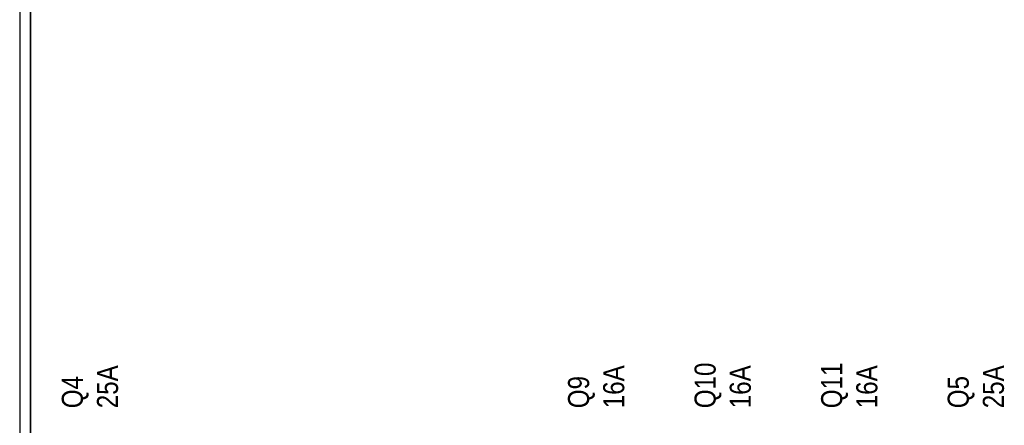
# Model space of a CAD drawing. Header units: millimetres. Extents: x -1290 to 1795, y -4192 to -1311.
# Tile 740 of 1056: x 1437 to 1465, y -2617 to -2606. Entities that reach past the tile are written whole.
import ezdxf

# ---------------------------------------------------------------- set-up
doc = ezdxf.new("R2010")
doc.units = ezdxf.units.MM
doc.layers.add('Aparatura', color=7, linetype='Continuous', lineweight=13)
doc.styles.get("Standard").update_dxf_attribs({"font": 'ARIALN.TTF', "width": 0.8})

# ---------------------------------------------------------------- blocks, each defined once
blk = doc.blocks.new('*U344')
blk = doc.blocks.new('*U345')
blk = doc.blocks.new('*U346')
blk = doc.blocks.new('*U347')
blk = doc.blocks.new('*U348')

msp = doc.modelspace()

# ---------------------------------------------------------------- linework, layer by layer
at = {"layer": 'Aparatura', "color": 7, "lineweight": 13}
for points in [[(1437.037, -2619.379), (1437.037, -2603.001), (1437.037, -2602.796), (1437.037, -2598.9), (1437.037, -2593.501), (1437.037, -2591.312), (1437.037, -2589.605), (1437.037, -2589.412), (1437.037, -2573.022), (1437.037, -2572.818), (1437.037, -2568.922), (1437.037, -2563.534)], [(1437.043, -2619.381), (1437.043, -2603.001), (1437.043, -2602.797), (1437.043, -2598.9), (1437.043, -2593.501), (1437.043, -2591.312), (1437.043, -2589.604), (1437.043, -2589.412), (1437.043, -2573.02), (1437.043, -2572.816), (1437.043, -2568.919), (1437.043, -2563.532)]]:
    msp.add_lwpolyline(points, dxfattribs=at)
for points in [[(1437.344, -2619.383), (1437.344, -2602.996), (1437.344, -2602.791), (1437.344, -2598.893), (1437.03, -2598.893), (1437.03, -2602.791), (1437.03, -2602.996), (1437.03, -2619.383), (1437.03, -2619.587), (1437.03, -2621.284), (1437.03, -2623.485), (1437.344, -2623.485), (1437.344, -2621.284), (1437.344, -2619.587), (1437.344, -2619.383)], [(1437.338, -2619.378), (1437.338, -2603), (1437.338, -2602.796), (1437.338, -2598.9), (1437.037, -2598.9), (1437.037, -2602.796), (1437.037, -2603), (1437.037, -2619.378), (1437.037, -2619.583), (1437.037, -2621.278), (1437.037, -2623.479), (1437.338, -2623.479), (1437.338, -2621.278), (1437.338, -2619.583), (1437.338, -2619.378)], [(1437.03, -2619.385), (1437.03, -2602.994), (1437.03, -2619.385)], [(1437.331, -2619.385), (1437.331, -2602.994), (1437.331, -2619.385)]]:
    msp.add_lwpolyline(points, close=True, dxfattribs=at)

# ---------------------------------------------------------------- block references
ref = msp.add_blockref('*U344', (1414.278, -2541.227), dxfattribs=dict(at, xscale=0.2, yscale=0.2, zscale=0.2))
ref.add_attrib('Oznaczenie', 'Q4', (1438.828, -2616.927), dxfattribs={"layer": '0', "height": 0.6, "rotation": 90, "flags": 2})
ref.add_attrib('Pr¹d znamionowy', '25A', (1439.828, -2616.927), dxfattribs={"layer": '0', "height": 0.6, "rotation": 90, "flags": 2})
ref = msp.add_blockref('*U345', (1414.278, -2541.227), dxfattribs=dict(at, xscale=0.2, yscale=0.2, zscale=0.2))
ref.add_attrib('Oznaczenie', 'Q9', (1453.228, -2616.927), dxfattribs={"layer": '0', "height": 0.6, "rotation": 90, "flags": 2})
ref.add_attrib('Pr¹d znamionowy', '16A', (1454.228, -2616.927), dxfattribs={"layer": '0', "height": 0.6, "rotation": 90, "flags": 2})
ref = msp.add_blockref('*U346', (1414.278, -2541.227), dxfattribs=dict(at, xscale=0.2, yscale=0.2, zscale=0.2))
ref.add_attrib('Oznaczenie', 'Q10', (1456.828, -2616.927), dxfattribs={"layer": '0', "height": 0.6, "rotation": 90, "flags": 2})
ref.add_attrib('Pr¹d znamionowy', '16A', (1457.828, -2616.927), dxfattribs={"layer": '0', "height": 0.6, "rotation": 90, "flags": 2})
ref = msp.add_blockref('*U347', (1414.278, -2541.227), dxfattribs=dict(at, xscale=0.2, yscale=0.2, zscale=0.2))
ref.add_attrib('Oznaczenie', 'Q11', (1460.428, -2616.927), dxfattribs={"layer": '0', "height": 0.6, "rotation": 90, "flags": 2})
ref.add_attrib('Pr¹d znamionowy', '16A', (1461.428, -2616.927), dxfattribs={"layer": '0', "height": 0.6, "rotation": 90, "flags": 2})
ref = msp.add_blockref('*U348', (1414.278, -2541.227), dxfattribs=dict(at, xscale=0.2, yscale=0.2, zscale=0.2))
ref.add_attrib('Oznaczenie', 'Q5', (1464.028, -2616.927), dxfattribs={"layer": '0', "height": 0.6, "rotation": 90, "flags": 2})
ref.add_attrib('Pr¹d znamionowy', '25A', (1465.028, -2616.927), dxfattribs={"layer": '0', "height": 0.6, "rotation": 90, "flags": 2})

doc.saveas('drawing.dxf')
